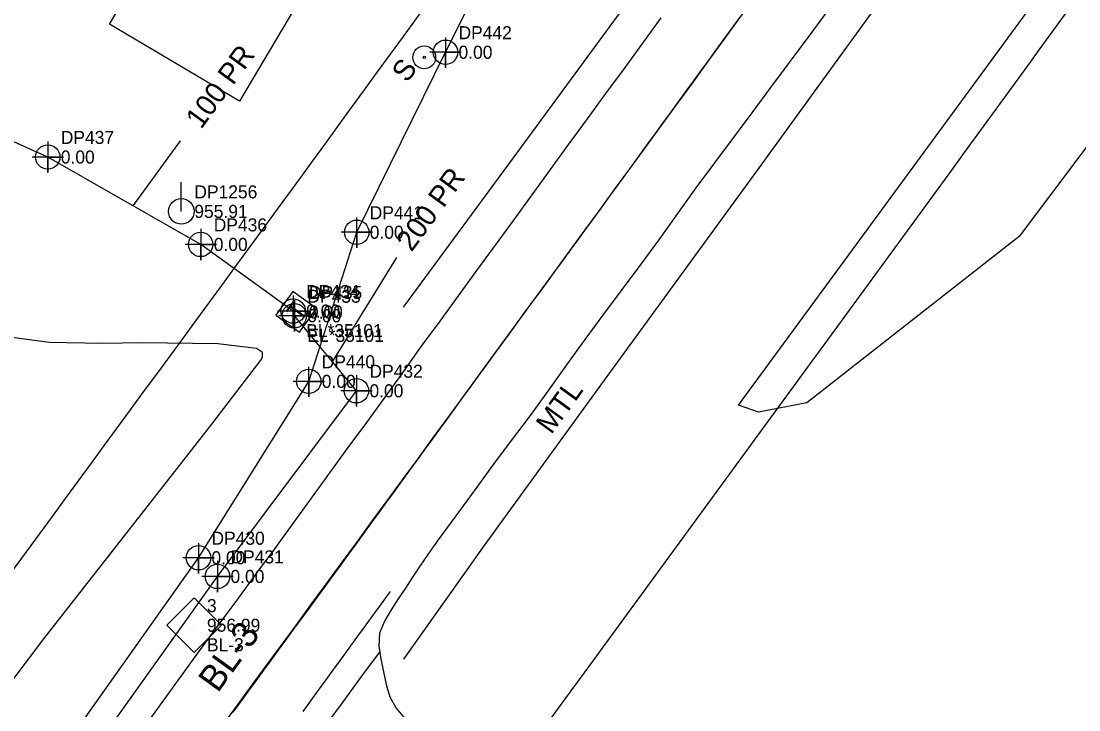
# Model space of a CAD drawing. Extents: x 1182322 to 1186765, y 572295 to 575411.
# Drawn here: x 1184037 to 1184239.9, y 573429.7 to 573561.8 of the extents above; entities that cross this region are included whole.
import ezdxf

# ---------------------------------------------------------------- set-up
doc = ezdxf.new("R2010")
doc.units = 0
for name, color, linetype in [('COGO Default Chain', 7, 'Continuous'), ('CTL Secondary Horizontal and Vertical CELL', 7, 'Continuous'), ('CTL Secondary Horizontal and Vertical Cogo Comment', 7, 'Continuous'), ('CTL Secondary Horizontal and Vertical Cogo Elevation', 7, 'Continuous'), ('CTL Secondary Horizontal and Vertical Cogo Number', 7, 'Continuous'), ('CTL Secondary Horizontal and Vertical Text', 7, 'Continuous'), ('Exist Guardrail', 7, 'Continuous'), ('Exist Guardrail Text', 7, 'Continuous'), ('Exist Horizontal Alignment', 7, 'Continuous'), ('Exist Other Culture Area Outline', 7, 'Continuous'), ('Exist Other Culture Sign Post CELL', 7, 'Continuous'), ('Exist Other Culture Sign Post Text', 7, 'Continuous'), ('Exist Right of Way Line', 7, 'Continuous'), ('Exist Roads EOP', 7, 'Continuous'), ('Exist Roads EOP Other', 7, 'Continuous'), ('Exist Roads EOT', 7, 'Continuous'), ('Exist Utilities Power Pole CELL', 7, 'Continuous'), ('Exist Utilities Power Pole Cogo Elevation', 7, 'Continuous'), ('Exist Utilities Power Pole Cogo Number', 7, 'Continuous'), ('Exist Utilities Telephone Pedestal CELL', 7, 'Continuous'), ('Exist Utilities Telephone Pedestal Cogo Elevation', 7, 'Continuous'), ('Exist Utilities Telephone Pedestal Cogo Number', 7, 'Continuous'), ('Exist Utilities Telephone UG Cable SUE LOS C', 7, 'Continuous'), ('Exist Utilities Telephone UG Cable SUE LOS C Cogo Comment', 7, 'Continuous'), ('Exist Utilities Telephone UG Cable SUE LOS C Cogo Elevation', 7, 'Continuous'), ('Exist Utilities Telephone UG Cable SUE LOS C Cogo Number', 7, 'Continuous'), ('Exist Utilities Telephone UG Cable SUE LOS C Cogo Point CELL', 7, 'Continuous'), ('Exist Utilities Telephone UG Cable SUE LOS C Leader', 7, 'Continuous'), ('Exist Utilities Telephone UG Cable SUE LOS C Text', 7, 'Continuous'), ('Exist Utilities Telephone UG Conduit SUE LOS B', 7, 'Continuous'), ('Exist Utilities Telephone UG Conduit SUE LOS B Cogo Elevation', 7, 'Continuous'), ('Exist Utilities Telephone UG Conduit SUE LOS B Cogo Number', 7, 'Continuous'), ('Exist Utilities Telephone UG Conduit SUE LOS B Cogo Point CELL', 7, 'Continuous'), ('Exist Vegetation Woods Line', 7, 'Continuous')]:
    doc.layers.add(name, color=color, linetype=linetype)

msp = doc.modelspace()

# ---------------------------------------------------------------- linework, layer by layer
at = {"layer": 'COGO Default Chain'}
msp.add_arc((1124762.27, 616900.03), 73539.16, 323.6095929, 324.1030428, dxfattribs=at)
at = {"layer": 'CTL Secondary Horizontal and Vertical CELL'}
msp.add_line((1184070.17, 573445.95), (1184070.17, 573445.95), dxfattribs=at)
msp.add_lwpolyline([(1184064.95, 573445.97), (1184070.19, 573451.21), (1184075.44, 573445.96), (1184070.2, 573440.72)], close=True, dxfattribs=at)
at = {"layer": 'Exist Guardrail'}
for points in [[(1184110.33, 573506.92), (1184130.54, 573534.34), (1184155.27, 573568.07), (1184186.68, 573611.03), (1184216.05, 573651.34), (1184250.31, 573698.26), (1184296.53, 573761.98), (1184304.74, 573774.22), (1184309.5, 573782.03), (1184314.68, 573793.24), (1184315.95, 573797.84), (1184316.69, 573804.7), (1184316.43, 573809.21), (1184314.08, 573817.02), (1184312.23, 573821.63), (1184307.47, 573830.27), (1184301.17, 573839.67), (1184294.78, 573847.1), (1184289.35, 573852.18), (1184272.59, 573863.91), (1184251.29, 573877.57), (1184217.33, 573899.26), (1184190.41, 573916.67), (1184168.05, 573930.98)], [(1184594.84, 573755.66), (1184581.2, 573754.58), (1184547.52, 573751.95), (1184509.98, 573749.08), (1184469.15, 573745.92), (1184435.77, 573743.21), (1184410.17, 573741.05), (1184381.08, 573737.92), (1184359.98, 573734.84), (1184343.19, 573731.95), (1184332.72, 573729), (1184325.59, 573725.67), (1184320.11, 573721.72), (1184312.32, 573714.54), (1184307.06, 573708.76), (1184300.35, 573700.18), (1184274.63, 573665.56), (1184242.6, 573621.44), (1184211.01, 573578.54), (1184178.56, 573533.74), (1184149.85, 573494.36), (1184125.97, 573461.42), (1184110.36, 573439.47)]]:
    msp.add_lwpolyline(points, dxfattribs=at)
at = {"layer": 'Exist Horizontal Alignment'}
msp.add_arc((1124762.27, 616900.03), 73539.16, 323.6095929, 324.1030428, dxfattribs=at)
at = {"layer": 'Exist Other Culture Area Outline'}
msp.add_lwpolyline([(1184078.89, 573546.43), (1184054.01, 573561.19), (1184099.45, 573637.83), (1184124.33, 573623.08), (1184078.89, 573546.43)], dxfattribs=at)
at = {"layer": 'Exist Other Culture Sign Post CELL'}
for radius in [2.18, 0.24]:
    msp.add_circle((1184114.34, 573554.83), radius, dxfattribs=at)
at = {"layer": 'Exist Right of Way Line'}
for radius, end in [(73489.16, 324.0310095), (73589.16, 324.0203142)]:
    msp.add_arc((1124762.27, 616900.03), radius, 323.6095929, end, dxfattribs=at)
at = {"layer": 'Exist Roads EOP'}
for points in [[(1184191.45, 573563.47), (1184187.88, 573558.65), (1184184.31, 573553.83), (1184180.75, 573549.02), (1184177.17, 573544.2), (1184173.57, 573539.4), (1184169.98, 573534.6), (1184166.4, 573529.79), (1184162.91, 573524.91), (1184159.44, 573520.03), (1184155.88, 573515.2), (1184152.29, 573510.4), (1184148.69, 573505.6), (1184145.15, 573500.76), (1184141.64, 573495.9), (1184138.14, 573491.04), (1184134.63, 573486.18), (1184131.03, 573481.38), (1184127.43, 573476.58), (1184123.9, 573471.74), (1184120.37, 573466.89), (1184116.84, 573462.05), (1184116.36, 573461.39)], [(1184060.88, 573426.74), (1184064.41, 573431.59), (1184067.93, 573436.44), (1184071.45, 573441.29), (1184075, 573446.13), (1184078.56, 573450.95), (1184082.11, 573455.78), (1184085.67, 573460.6), (1184089.21, 573465.45), (1184092.73, 573470.3), (1184096.25, 573475.15), (1184099.78, 573480), (1184103.33, 573484.83), (1184106.87, 573489.66), (1184110.37, 573494.54), (1184113.83, 573499.43), (1184117.37, 573504.27), (1184120.91, 573509.11), (1184124.45, 573513.95), (1184127.99, 573518.79), (1184131.51, 573523.64), (1184135.04, 573528.49), (1184138.56, 573533.35), (1184142.08, 573538.2), (1184145.62, 573543.04), (1184149.16, 573547.87), (1184152.71, 573552.71), (1184156.25, 573557.54), (1184159.8, 573562.38)], [(1184116.33, 573461.35), (1184114.88, 573459.31), (1184113.49, 573457.24), (1184112.1, 573455.16), (1184110.72, 573453.08), (1184109.34, 573451), (1184107.98, 573448.9), (1184106.72, 573446.74), (1184105.76, 573444.44), (1184105.63, 573441.96), (1184106.01, 573439.49), (1184106.5, 573437.04), (1184107.06, 573434.61), (1184107.76, 573432.22), (1184108.98, 573430.04), (1184110.55, 573428.1), (1184112.24, 573426.27), (1184113.98, 573424.48), (1184115.77, 573422.74), (1184117.6, 573421.05), (1184119.55, 573419.5), (1184121.81, 573418.45), (1184124.21, 573417.78), (1184124.61, 573417.68)], [(1184105.7, 573440.73), (1184102.14, 573435.91), (1184098.58, 573431.08), (1184095.02, 573426.26), (1184091.45, 573421.44), (1184087.85, 573416.65), (1184084.03, 573412.03), (1184080.11, 573407.49), (1184076.15, 573402.99), (1184071.95, 573398.7), (1184067.88, 573394.3), (1184066.68, 573392.74)]]:
    msp.add_lwpolyline(points, dxfattribs=at)
at = {"layer": 'Exist Roads EOP Other'}
for points in [[(1184052.65, 573499.94), (1184042.38, 573500.16), (1184028.6, 573502.03), (1184014.02, 573503.01), (1184013.69, 573503.17), (1184013.34, 573503.8), (1184012.94, 573504.97), (1184009.74, 573504.41), (1184009.37, 573504.61), (1184009.13, 573505), (1184009.09, 573505.25), (1184002.74, 573505.38), (1183989.53, 573505.42), (1183967.99, 573505.62), (1183963.81, 573505.63), (1183954.22, 573505.58), (1183954.42, 573510.26)], [(1184073.61, 573484.5), (1184082.97, 573496.74), (1184083.35, 573497.36), (1184083.33, 573498.26), (1184082.2, 573499), (1184074.73, 573499.9), (1184060.27, 573500.06), (1184052.65, 573499.94)], [(1183964.32, 573316.74), (1183959.59, 573319.97), (1183958.02, 573321.26), (1183957.88, 573321.87), (1183965.16, 573332.26), (1183975.07, 573346.15), (1183992.12, 573372.82), (1184013.7, 573404.63), (1184030.72, 573429.3), (1184041.38, 573443.34), (1184065.33, 573473.95), (1184073.61, 573484.5)]]:
    msp.add_lwpolyline(points, dxfattribs=at)
at = {"layer": 'Exist Roads EOT'}
for points in [[(1184077.68, 573429.26), (1184079.16, 573431.27), (1184080.63, 573433.29), (1184082.11, 573435.3), (1184083.58, 573437.32), (1184085.06, 573439.34), (1184086.53, 573441.35), (1184088.01, 573443.37), (1184089.48, 573445.38), (1184090.96, 573447.4), (1184092.43, 573449.42), (1184093.91, 573451.43), (1184095.38, 573453.45), (1184096.86, 573455.47), (1184098.33, 573457.48), (1184099.8, 573459.5), (1184101.27, 573461.52), (1184102.75, 573463.54), (1184104.22, 573465.56), (1184105.69, 573467.58), (1184107.16, 573469.59), (1184108.63, 573471.61), (1184110.1, 573473.63), (1184111.58, 573475.65), (1184113.05, 573477.67), (1184114.52, 573479.69), (1184115.99, 573481.71), (1184117.46, 573483.72), (1184118.93, 573485.74), (1184120.4, 573487.76), (1184121.88, 573489.78), (1184123.35, 573491.8), (1184124.82, 573493.82), (1184126.29, 573495.84), (1184127.76, 573497.85), (1184129.24, 573499.87), (1184130.71, 573501.89), (1184132.18, 573503.91), (1184133.65, 573505.93), (1184135.12, 573507.95), (1184136.6, 573509.96), (1184138.07, 573511.98), (1184139.54, 573514), (1184141.01, 573516.02), (1184142.49, 573518.04), (1184143.96, 573520.06), (1184145.43, 573522.07), (1184146.9, 573524.09), (1184148.37, 573526.11), (1184149.85, 573528.13), (1184151.32, 573530.15), (1184154.26, 573534.18), (1184155.73, 573536.2), (1184157.2, 573538.22), (1184158.67, 573540.24), (1184160.14, 573542.26), (1184161.62, 573544.28), (1184163.09, 573546.3), (1184164.56, 573548.32), (1184166.03, 573550.34), (1184167.5, 573552.36), (1184168.97, 573554.38), (1184170.44, 573556.4), (1184171.91, 573558.42), (1184173.38, 573560.44), (1184174.85, 573562.46)], [(1184091.13, 573429.43), (1184092.6, 573431.46), (1184094.07, 573433.48), (1184095.54, 573435.49), (1184097.01, 573437.51), (1184098.48, 573439.53), (1184099.95, 573441.55), (1184101.42, 573443.57), (1184102.89, 573445.59), (1184104.36, 573447.61), (1184105.83, 573449.63), (1184107.31, 573451.65), (1184107.84, 573452.39)]]:
    msp.add_lwpolyline(points, dxfattribs=at)
at = {"layer": 'Exist Utilities Power Pole CELL'}
for q in [(1184067.75, 573530.91), (1184067.75, 573525.29)]:
    msp.add_line((1184067.75, 573525.29), q, dxfattribs=at)
msp.add_circle((1184067.75, 573525.29), 2.45, dxfattribs=at)
at = {"layer": 'Exist Utilities Telephone Pedestal CELL'}
msp.add_line((1184089.72, 573506), (1184089.72, 573506), dxfattribs=at)
msp.add_lwpolyline([(1184090.41, 573502.14), (1184093.69, 573506.67), (1184089.16, 573509.95), (1184085.88, 573505.42), (1184090.41, 573502.14)], dxfattribs=at)
at = {"layer": 'Exist Utilities Telephone UG Cable SUE LOS C'}
for points in [[(1184089.19, 573506.18), (1184071.47, 573518.96), (1184042.14, 573535.72), (1184016.86, 573547.08), (1184005.51, 573552.99)], [(1183761.25, 573038.53), (1183769.09, 573034.41), (1183772.83, 573037.9), (1183792.84, 573062.44), (1183815.5, 573091.52), (1183842.15, 573128.3), (1183871.65, 573168.11), (1183894.45, 573200.64), (1183915.52, 573231.01), (1183941.95, 573268.28), (1183966.78, 573306.07), (1183979.43, 573323.54), (1183993.99, 573342.83), (1184020.65, 573379.96), (1184047.47, 573417.15), (1184074.68, 573455.3), (1184101.33, 573490.9), (1184089.43, 573505.28)]]:
    msp.add_lwpolyline(points, dxfattribs=at)
at = {"layer": 'Exist Utilities Telephone UG Cable SUE LOS C Cogo Point CELL'}
for points in [[(1184042.14, 573538.72), (1184042.14, 573532.72), (1184042.14, 573535.72), (1184045.14, 573535.72), (1184039.14, 573535.72)], [(1184071.47, 573521.96), (1184071.47, 573515.96), (1184071.47, 573518.96), (1184074.47, 573518.96), (1184068.47, 573518.96)], [(1184089.19, 573509.18), (1184089.19, 573503.18), (1184089.19, 573506.18), (1184092.19, 573506.18), (1184086.19, 573506.18)], [(1184089.43, 573508.28), (1184089.43, 573502.28), (1184089.43, 573505.28), (1184092.43, 573505.28), (1184086.43, 573505.28)], [(1184101.33, 573493.9), (1184101.33, 573487.9), (1184101.33, 573490.9), (1184104.33, 573490.9), (1184098.33, 573490.9)], [(1184074.68, 573458.3), (1184074.68, 573452.3), (1184074.68, 573455.3), (1184077.68, 573455.3), (1184071.68, 573455.3)]]:
    msp.add_lwpolyline(points, dxfattribs=at)
for centre in [(1184042.14, 573535.72), (1184071.47, 573518.96), (1184089.19, 573506.18), (1184089.43, 573505.28), (1184101.33, 573490.9), (1184074.68, 573455.3)]:
    msp.add_circle(centre, 2.34, dxfattribs=at)
at = {"layer": 'Exist Utilities Telephone UG Cable SUE LOS C Leader'}
for p, q in [((1184058.54, 573526.35), (1184067.61, 573538.8)), ((1184096.74, 573496.44), (1184109.1, 573516.44))]:
    msp.add_line(p, q, dxfattribs=at)
at = {"layer": 'Exist Utilities Telephone UG Conduit SUE LOS B'}
msp.add_lwpolyline([(1184020.78, 573306.4), (1183988.14, 573330.66), (1183985.98, 573336.24), (1183991.53, 573344.95), (1184017.37, 573382.34), (1184043.22, 573419.6), (1184071.03, 573458.88), (1184092.18, 573492.71), (1184101.38, 573521.29), (1184118.41, 573555.81), (1184137.37, 573593.76), (1184158.33, 573627.01), (1184186.36, 573674.25), (1184210.73, 573715)], dxfattribs=at)
at = {"layer": 'Exist Utilities Telephone UG Conduit SUE LOS B Cogo Point CELL'}
for points in [[(1184118.39, 573558.62), (1184118.42, 573552.81), (1184118.41, 573555.81), (1184121.42, 573555.81), (1184115.42, 573555.81)], [(1184101.36, 573524.1), (1184101.39, 573518.29), (1184101.38, 573521.29), (1184104.39, 573521.29), (1184098.39, 573521.29)], [(1184092.16, 573495.52), (1184092.19, 573489.71), (1184092.18, 573492.71), (1184095.19, 573492.71), (1184089.19, 573492.71)], [(1184071.02, 573461.7), (1184071.05, 573455.88), (1184071.03, 573458.88), (1184074.05, 573458.88), (1184068.05, 573458.88)]]:
    msp.add_lwpolyline(points, dxfattribs=at)
for centre in [(1184118.42, 573555.81), (1184101.39, 573521.29), (1184092.19, 573492.71), (1184071.05, 573458.88)]:
    msp.add_circle(centre, 2.34, dxfattribs=at)
at = {"layer": 'Exist Vegetation Woods Line'}
msp.add_lwpolyline([(1184428.35, 573532.1), (1184403.72, 573573.78), (1184384.15, 573614.08), (1184368.48, 573629.2), (1184348.41, 573639.47), (1184327.32, 573630.13), (1184286.8, 573598.15), (1184228.4, 573520.48), (1184187.73, 573488.6), (1184178.44, 573486.8), (1184174.62, 573488.17), (1184234.18, 573569.36), (1184276, 573620.06), (1184320.6, 573682.94), (1184353.74, 573705.58), (1184429.72, 573716.26), (1184519.09, 573721.7), (1184575.02, 573729.05)], dxfattribs=at)

# ---------------------------------------------------------------- texts
at = {"layer": 'CTL Secondary Horizontal and Vertical Cogo Comment'}
msp.add_text('BL-3', height=2.5, dxfattribs=at).set_placement((1184072.67, 573440.95))
at = {"layer": 'CTL Secondary Horizontal and Vertical Cogo Elevation'}
msp.add_text('956.99', height=2.5, dxfattribs=at).set_placement((1184072.67, 573444.7))
at = {"layer": 'CTL Secondary Horizontal and Vertical Cogo Number'}
msp.add_text('3', height=2.5, dxfattribs=at).set_placement((1184072.67, 573448.45))
at = {"layer": 'CTL Secondary Horizontal and Vertical Text'}
msp.add_text('BL-3', height=5, rotation=54.103, dxfattribs=at).set_placement((1184074.73, 573432.81))
at = {"layer": 'Exist Guardrail Text'}
msp.add_text('MTL', height=4, rotation=54.0542, dxfattribs=at).set_placement((1184138.7, 573482.38))
at = {"layer": 'Exist Other Culture Sign Post Text'}
msp.add_text('S', height=4, rotation=54.8611, dxfattribs=at).set_placement((1184111.1, 573549.81))
at = {"layer": 'Exist Utilities Power Pole Cogo Elevation'}
msp.add_text('955.91', height=2.5, dxfattribs=at).set_placement((1184070.25, 573524.04))
at = {"layer": 'Exist Utilities Power Pole Cogo Number'}
msp.add_text('DP1256', height=2.5, dxfattribs=at).set_placement((1184070.25, 573527.79))
at = {"layer": 'Exist Utilities Telephone Pedestal CELL'}
msp.add_text('T', height=3.42, rotation=54.0992, dxfattribs=at).set_placement((1184090.44, 573504.08))
at = {"layer": 'Exist Utilities Telephone Pedestal Cogo Elevation'}
msp.add_text('0.00', height=2.5, dxfattribs=at).set_placement((1184092.22, 573504.75))
at = {"layer": 'Exist Utilities Telephone Pedestal Cogo Number'}
msp.add_text('DP435', height=2.5, dxfattribs=at).set_placement((1184092.22, 573508.5))
at = {"layer": 'Exist Utilities Telephone UG Cable SUE LOS C Cogo Comment'}
for s, p in [('BL*35101', (1184091.69, 573501.18)), ('EL*35101', (1184091.93, 573500.28))]:
    msp.add_text(s, height=2.5, dxfattribs=at).set_placement(p)
at = {"layer": 'Exist Utilities Telephone UG Cable SUE LOS C Cogo Elevation'}
for p in [(1184044.64, 573534.47), (1184073.97, 573517.71), (1184091.69, 573504.93), (1184091.93, 573504.03), (1184103.83, 573489.65), (1184077.18, 573454.05)]:
    msp.add_text('0.00', height=2.5, dxfattribs=at).set_placement(p)
at = {"layer": 'Exist Utilities Telephone UG Cable SUE LOS C Cogo Number'}
for s, p in [('DP437', (1184044.64, 573538.22)), ('DP436', (1184073.97, 573521.46)), ('DP434', (1184091.69, 573508.68)), ('DP433', (1184091.93, 573507.78)), ('DP432', (1184103.83, 573493.4)), ('DP431', (1184077.18, 573457.8))]:
    msp.add_text(s, height=2.5, dxfattribs=at).set_placement(p)
at = {"layer": 'Exist Utilities Telephone UG Cable SUE LOS C Text'}
for s, p in [('100 PR', (1184071.54, 573540.89)), ('200 PR', (1184111.9, 573517.37))]:
    msp.add_text(s, height=4, rotation=53.9157, dxfattribs=at).set_placement(p)
at = {"layer": 'Exist Utilities Telephone UG Conduit SUE LOS B Cogo Elevation'}
for p in [(1184120.91, 573554.56), (1184103.88, 573520.04), (1184094.68, 573491.46), (1184073.53, 573457.63)]:
    msp.add_text('0.00', height=2.5, dxfattribs=at).set_placement(p)
at = {"layer": 'Exist Utilities Telephone UG Conduit SUE LOS B Cogo Number'}
for s, p in [('DP442', (1184120.91, 573558.31)), ('DP441', (1184103.88, 573523.79)), ('DP440', (1184094.68, 573495.21)), ('DP430', (1184073.53, 573461.38))]:
    msp.add_text(s, height=2.5, dxfattribs=at).set_placement(p)

doc.saveas('drawing.dxf')
